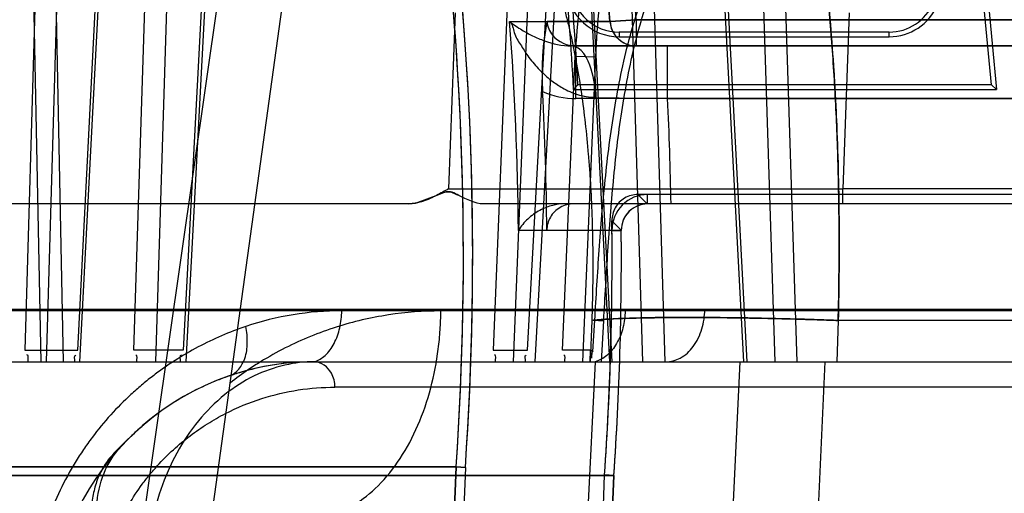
# Model space of a CAD drawing. Header units: millimetres. Extents: x 0 to 297, y 0 to 210.
# Tile 393 of 438: x 240.8801 to 240.9923, y 159.349 to 159.403. Entities that reach past the tile are written whole.
import ezdxf

# ---------------------------------------------------------------- set-up
doc = ezdxf.new("R2010")
doc.units = ezdxf.units.MM
doc.header["$LTSCALE"] = 16.335
doc.layers.get('0').update_dxf_attribs({"linetype": 'CONTINUOUS'})
for name, color, linetype in [('AXES_REF', 7, 'CONTINUOUS'), ('INTFCLR_1', 7, 'CONTINUOUS'), ('INTFCLR_144815', 7, 'CONTINUOUS'), ('INTFCLR_72935', 7, 'CONTINUOUS')]:
    doc.layers.add(name, color=color, linetype=linetype)

msp = doc.modelspace()

# ---------------------------------------------------------------- linework, layer by layer
at = {"color": 7, "linetype": 'Continuous'}
for centre, radius in [((241.4979109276, 154.8339782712), 5.8174969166), ((241.4979109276, 154.8339782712), 5.817), ((241.4979109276, 154.8339782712), 5.7797484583), ((241.4979109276, 159.8127782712), 0.513)]:
    msp.add_circle(centre, radius, dxfattribs=at)
msp.add_arc((241.4979109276, 154.8339782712), 5.76, 278.2771290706, 261.7228709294, dxfattribs=at)
at = {"layer": 'AXES_REF', "color": 7, "linetype": 'Continuous'}
msp.add_arc((241.4979109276, 154.8339782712), 5.892, 113.0826660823, 66.91733391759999, dxfattribs=at)
at = {"layer": 'AXES_REF', "color": 9, "linetype": 'Continuous'}
msp.add_arc((241.4979109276, 154.8339782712), 5.3067073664, 94.4118118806, 85.5881881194, dxfattribs=at)
at = {"layer": 'INTFCLR_1', "color": 6, "linetype": 'Continuous'}
for p, q in [((240.9890334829, 159.4202175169), (240.9914003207, 159.3950362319)), ((240.990823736, 159.395561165), (240.988531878, 159.4199447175)), ((240.9473780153, 159.4027569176), (240.9402023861, 159.4027569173)), ((240.9432234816, 159.3950362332), (240.9437208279, 159.3955611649)), ((240.990823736, 159.395561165), (240.9437208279, 159.395561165)), ((240.9914003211, 159.3950362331), (240.9908237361, 159.395561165)), ((240.9432234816, 159.3950362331), (240.9914003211, 159.3950362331)), ((241.004581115, 159.3830362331), (240.9516608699, 159.3830362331)), ((241.0057431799, 159.3819782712), (240.9516608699, 159.3819782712)), ((240.9486609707, 159.3789536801), (240.9401798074, 159.3789536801)), ((240.9298379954, 159.3519896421), (240.2416483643, 159.3519896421)), ((240.9298379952, 159.3519896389), (240.9213735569, 159.1304414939)), ((240.9308945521, 159.3519326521), (240.9224307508, 159.1304011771)), ((240.9298383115, 159.3519979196), (240.9308942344, 159.3519243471)), ((240.9478142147, 159.3510234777), (240.223672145, 159.3510234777)), ((240.9156164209, 158.5359899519), (240.9467576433, 159.3510800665)), ((240.9166743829, 158.5359697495), (240.9478142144, 159.351023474))]:
    msp.add_line(p, q, dxfattribs=at)
at = {"layer": 'INTFCLR_1', "color": 9, "linetype": 'Continuous'}
for p, q in [((240.9503673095, 159.4029782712), (240.9473780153, 159.4027569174)), ((240.9503673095, 159.4029782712), (240.9503673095, 159.3999782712)), ((241.0057431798, 159.4029782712), (240.9503673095, 159.4029782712)), ((240.9435025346, 159.3939782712), (240.9435025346, 159.3999782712)), ((240.9435025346, 159.3999782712), (241.0057431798, 159.3999782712)), ((241.0057431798, 159.3939782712), (240.9435025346, 159.3939782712)), ((240.9516608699, 159.3819782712), (240.9516608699, 159.3830362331)), ((240.9516608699, 159.3819782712), (240.9432508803, 159.3819782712)), ((240.9476030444, 159.3789450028), (240.9486609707, 159.3789536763))]:
    msp.add_line(p, q, dxfattribs=at)
for centre, radius, start, end in [((240.5857431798, 159.3759782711), 0.3626146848, 4.2349584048, 43.61014177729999), ((240.9434998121, 159.4033184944), 0.009340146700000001, 245.9464141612, 270.0167003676)]:
    msp.add_arc(centre, radius, start, end, dxfattribs=at)
at = {"layer": 'INTFCLR_1', "color": 6, "linetype": 'Continuous'}
for centre, radius, start, end in [((240.5857431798, 159.3759782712), 0.3579879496, 3.0516590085, 7.6294468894), ((240.5857431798, 159.3759782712), 0.3585128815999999, 3.1312009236, 7.6294436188), ((240.5857431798, 159.3759782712), 0.3449299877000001, 356.013443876, 7.6295226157), ((240.5857431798, 159.3759782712), 0.3459879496, 356.0148208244, 7.629522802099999), ((240.5857431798, 159.3759782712), 0.3544491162, 0.4844981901, 3.0422099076), ((240.9516608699, 159.3789782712), 0.0040579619, 89.9999982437, 180.4697368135), ((240.9516608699, 159.3789782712), 0.003, 90.0000000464, 180.4697327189), ((240.5857431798, 159.3759782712), 0.3618720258, 356.0547102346, 0.4697326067), ((240.5857431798, 159.3759782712), 0.3629299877, 356.0617423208, 0.4697326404)]:
    msp.add_arc(centre, radius, start, end, dxfattribs=at)
for points, knots in [([(240.9402023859, 159.4027569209), (240.9400640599, 159.4020868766), (240.9398365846, 159.4007508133), (240.939668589, 159.3987358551), (240.9396215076, 159.3967515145), (240.9396583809, 159.3954366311), (240.9396927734, 159.3947894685)], [0, 0, 0, 0, 0.2564157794, 0.5072612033, 0.7571129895, 1, 1, 1, 1]), ([(240.9432508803, 159.3819782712), (240.9427164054, 159.3819782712), (240.9416346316, 159.381695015), (240.9404656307, 159.380543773), (240.9401773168, 159.3794865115), (240.9401794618, 159.3789754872)], [0, 0, 0, 0, 0.3399642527, 0.6749491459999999, 1, 1, 1, 1])]:
    msp.add_open_spline(points, degree=3, knots=knots, dxfattribs=at)
at = {"layer": 'INTFCLR_1', "color": 9, "linetype": 'Continuous'}
for points, knots in [([(240.9402023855, 159.4027569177), (240.9402482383, 159.4021981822), (240.9408696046, 159.4006814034), (240.942525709, 159.3999782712), (240.9435025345, 159.3999782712)], [0, 0, 0, 0, 0.3646412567, 1, 1, 1, 1]), ([(240.9473780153, 159.4027569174), (240.9474151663, 159.4022543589), (240.9478752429, 159.4008117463), (240.9494200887, 159.3999782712), (240.9503673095, 159.3999782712)], [0, 0, 0, 0, 0.3472622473, 1, 1, 1, 1])]:
    msp.add_open_spline(points, degree=3, knots=knots, dxfattribs=at)
at = {"layer": 'INTFCLR_144815', "color": 9, "linetype": 'Continuous'}
for p, q in [((240.9644414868, 159.8370621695), (240.8556346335, 159.0763019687)), ((240.8588985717, 159.033990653), (240.9140105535, 159.4333639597)), ((240.8824814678, 159.4255483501), (240.880697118, 159.3652872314)), ((240.8813206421, 159.4254855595), (240.8825218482, 159.3639782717)), ((240.883175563, 159.363978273), (240.8849937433, 159.4254855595)), ((240.8838663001, 159.4255483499), (240.8850654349, 159.3639782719)), ((240.8867373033, 159.3652872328), (240.889839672, 159.4255483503)), ((240.8901209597, 159.4254855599), (240.8869514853, 159.3639782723)), ((240.8931164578, 159.3652872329), (240.8950445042, 159.4255483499)), ((240.8975404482, 159.4254855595), (240.8955754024, 159.3639782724)), ((240.9019170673, 159.4255483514), (240.898757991, 159.3652872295)), ((240.8991021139, 159.363978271), (240.9023292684, 159.4254855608)), ((240.9441424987, 159.4254855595), (240.9473329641, 159.3639782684)), ((240.9443924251, 159.4255483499), (240.9475888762, 159.3639782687)), ((240.9511088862, 159.3639782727), (240.9492697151, 159.4254855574)), ((240.9536518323, 159.3639782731), (240.9518134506, 159.425548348)), ((240.9626161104, 159.3639782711), (240.9593660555, 159.4254855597)), ((240.9630036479, 159.3639782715), (240.9597477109, 159.4255483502)), ((240.9641659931, 159.4254855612), (240.9661518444, 159.3639782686)), ((240.9666901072, 159.4255483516), (240.9686755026, 159.3639782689)), ((240.936201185, 159.4179379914), (240.9340637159, 159.3652872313)), ((240.9363780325, 159.3639782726), (240.9385643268, 159.4178752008)), ((240.9379675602, 159.3652872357), (240.9404034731, 159.4097904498)), ((240.9413239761, 159.4097276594), (240.9388184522, 159.3639782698)), ((240.9297286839, 159.4037464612), (240.9289685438, 159.383684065)), ((240.9746397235, 159.4037464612), (240.9739090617, 159.3836840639)), ((240.9419776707, 159.3652872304), (240.9434017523, 159.3988033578)), ((240.9434017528, 159.3988033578), (240.9457156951, 159.3987405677)), ((240.9457156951, 159.3987405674), (240.9442396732, 159.3639782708)), ((240.9289679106, 159.3836840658), (240.9739090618, 159.3836840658)), ((240.9739090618, 159.3819782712), (240.9739090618, 159.3836840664)), ((241.0057101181, 159.3836840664), (240.9739090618, 159.3836840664)), ((241.0650748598, 159.3819782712), (240.9329230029, 159.3819782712)), ((241.0914740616, 159.369925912), (240.790053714, 159.3699259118)), ((241.1094726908, 159.3697688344), (240.7973148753, 159.3697688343)), ((240.9490954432, 159.3697899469), (240.9581698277, 159.369925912)), ((240.945435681, 159.3651426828), (240.9456419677, 159.3687219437)), ((240.9454642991, 159.3687285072), (240.9466610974, 159.3686571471)), ((240.9463973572, 159.3639782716), (240.9466610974, 159.3686571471)), ((240.9733768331, 159.3686883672), (240.973205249, 159.3639782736)), ((241.0012194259, 159.3686885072), (240.9733768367, 159.3686885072)), ((240.1146514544, 159.3639782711), (241.08547429, 159.3639782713)), ((240.9456972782, 159.3639782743), (240.9447727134, 159.3459868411)), ((241.039166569, 159.3610829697), (240.916042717, 159.3610829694))]:
    msp.add_line(p, q, dxfattribs=at)
at = {"layer": 'INTFCLR_144815', "color": 7, "linetype": 'Continuous'}
for p, q in [((240.9252213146, 159.3820527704), (240.9278615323, 159.3830334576)), ((240.9278616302, 159.3830334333), (240.9271105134, 159.3826863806)), ((240.9284064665, 159.3832716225), (240.9278616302, 159.3830334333)), ((240.9294403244, 159.3832722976), (240.9299521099, 159.3830342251)), ((240.9299521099, 159.3830342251), (240.9306378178, 159.3826870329)), ((240.9252213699, 159.3820527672), (240.9244661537, 159.3819782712))]:
    msp.add_line(p, q, dxfattribs=at)
at = {"layer": 'INTFCLR_144815', "color": 6, "linetype": 'Continuous'}
for p, q in [((240.9244661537, 159.3819782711), (240.2908571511, 159.3819782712)), ((240.9244661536, 159.3819782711), (240.9252213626, 159.3820525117)), ((240.9452980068, 159.368688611), (240.9451220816, 159.3639782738)), ((240.8806971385, 159.365287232), (240.8867373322, 159.365287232)), ((240.8987580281, 159.365287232), (240.8931164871, 159.365287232)), ((240.9340637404, 159.365287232), (240.9379675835, 159.365287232)), ((240.945170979, 159.365287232), (240.941977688, 159.365287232)), ((240.945122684, 159.3639782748), (240.945170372, 159.3652873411)), ((240.9456972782, 159.3639782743), (240.9537515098, 159.3639782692)), ((240.9621558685, 159.3639782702), (240.9612963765, 159.3459782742)), ((240.971086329, 159.3459782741), (240.971899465, 159.3639782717))]:
    msp.add_line(p, q, dxfattribs=at)
msp.add_lwpolyline([(240.945170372, 159.3652873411), (240.9451987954, 159.3652857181), (240.9452274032, 159.3652805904), (240.9452561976, 159.3652719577), (240.9452850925, 159.3652599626), (240.9453141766, 159.3652444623), (240.9453437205, 159.3652250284), (240.9453738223, 159.3652015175), (240.9454044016, 159.3651740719), (240.9454354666, 159.365142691)], dxfattribs=at)
at = {"layer": 'INTFCLR_144815', "color": 9, "linetype": 'Continuous'}
for centre, radius, start, end in [((240.9168179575, 159.3355966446), 0.0341933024, 90.00514370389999, 108.6480614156), ((240.9137186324, 159.3339782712), 0.03, 90.0000000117, 176.0000000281)]:
    msp.add_arc(centre, radius, start, end, dxfattribs=at)
for points, knots in [([(241.0007298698, 159.3686885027), (241.0006754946, 159.3697952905), (241.0005574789, 159.3720041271), (241.0002855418, 159.376382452), (240.999724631, 159.3838386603), (240.998872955, 159.392197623), (240.997923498, 159.3993560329), (240.9974037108, 159.4028326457), (240.9970946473, 159.4047840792), (240.9963383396, 159.4093830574), (240.9949342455, 159.4167380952), (240.9930353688, 159.4242818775), (240.9916235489, 159.4289166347), (240.9907067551, 159.4317175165), (240.9891065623, 159.4361149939), (240.9866755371, 159.4415461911), (240.9842845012, 159.4454080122), (240.9830618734, 159.447007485)], [0, 0, 0, 0, 0.0409634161, 0.0817682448, 0.1621610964, 0.3173623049, 0.3922819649, 0.429081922, 0.4473061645, 0.4653182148, 0.6013741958, 0.7239826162, 0.7526347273, 0.7804673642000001, 0.8329182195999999, 0.9255775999, 1, 1, 1, 1]), ([(240.9633148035, 159.4427018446), (240.9637460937, 159.4418716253), (240.9643856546, 159.4405304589), (240.9651879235, 159.4386398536), (240.9664491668, 159.4354052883), (240.9682005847, 159.4298166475), (240.9695261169, 159.4239216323), (240.9703315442, 159.419537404), (240.9708493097, 159.4164526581), (240.9716765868, 159.4107620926), (240.9723863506, 159.4040325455), (240.9728333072, 159.3979630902), (240.9730455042, 159.3943396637), (240.9733185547, 159.3887440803), (240.9735343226, 159.3801897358), (240.9734707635, 159.3725573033), (240.9733768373, 159.3686885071)], [0, 0, 0, 0, 0.0372726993, 0.0591480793, 0.081815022, 0.1755685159, 0.2921048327, 0.3223045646, 0.3531589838, 0.4167142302, 0.5513725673, 0.6226313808, 0.6591658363, 0.6959740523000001, 0.8458220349, 1, 1, 1, 1]), ([(240.9658657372, 159.4368726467), (240.9640131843, 159.4363583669), (240.9613106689, 159.4352138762), (240.9580577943, 159.4330956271), (240.9557879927, 159.4312257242), (240.9537156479, 159.4291189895), (240.951851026, 159.4268116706), (240.9501976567, 159.4243399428), (240.9482727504, 159.4208718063), (240.9469363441, 159.4176537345), (240.9460177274, 159.4148189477), (240.9454607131, 159.4129111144), (240.9441726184, 159.4076467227), (240.9436136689, 159.4027275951), (240.9434017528, 159.3988033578)], [0, 0, 0, 0, 0.122251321, 0.1841550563, 0.2465049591, 0.3088365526, 0.3717560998, 0.4348594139, 0.4976795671, 0.6237574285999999, 0.6555254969, 0.6871647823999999, 0.7501096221, 1, 1, 1, 1]), ([(240.966510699, 159.435446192), (240.9647721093, 159.4349568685), (240.962236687, 159.43386667), (240.9591959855, 159.4318457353), (240.9570760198, 159.4300603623), (240.9551439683, 159.4280470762), (240.9534093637, 159.4258394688), (240.9518757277, 159.4234711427), (240.9500925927, 159.4201382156), (240.9488668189, 159.4170437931), (240.9480314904, 159.414315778), (240.9475238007, 159.4124717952), (240.9463508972, 159.407345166), (240.9458829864, 159.4025609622), (240.9457156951, 159.3987405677)], [0, 0, 0, 0, 0.1202423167, 0.1812239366, 0.2427342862, 0.3043443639, 0.366679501, 0.4293621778, 0.4919378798, 0.6181093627, 0.650035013, 0.681882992, 0.7454161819, 1, 1, 1, 1]), ([(241.0248500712, 159.3958871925), (241.024770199, 159.3984064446), (241.0244841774, 159.4021886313), (241.0237707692, 159.4065520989), (241.0232361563, 159.4090289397), (241.022304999, 159.4126958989), (241.0208127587, 159.4168712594), (241.0187592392, 159.420775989), (241.0174141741, 159.4229069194), (241.0159606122, 159.4249511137), (241.0143377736, 159.4268621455), (241.0125474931, 159.4286034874), (241.0106564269, 159.4302124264), (241.0086105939, 159.4316195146), (241.0064320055, 159.43278247), (241.0041810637, 159.4337700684), (241.0018236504, 159.4344862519), (240.9994080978, 159.4349027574), (240.9969641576, 159.435115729), (240.9938803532, 159.434991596), (240.9914661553, 159.4344774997), (240.9902866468, 159.4341232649)], [0, 0, 0, 0, 0.1263176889, 0.1896567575, 0.2214533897, 0.2532710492, 0.3792700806, 0.4423517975, 0.4740328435, 0.5054936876, 0.5680123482, 0.5993182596, 0.6305764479, 0.6923759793, 0.7232559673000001, 0.7542350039, 0.8154680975, 0.8460950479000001, 0.8769616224, 0.9382797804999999, 1, 1, 1, 1]), ([(240.9896416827, 159.4327517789), (240.9907486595, 159.4330882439), (240.9930174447, 159.4335754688), (240.9959175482, 159.4336894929), (240.9982174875, 159.4334833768), (241.0004945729, 159.4330824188), (241.0027180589, 159.432396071), (241.0048418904, 159.431451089), (241.0069018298, 159.4303369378), (241.0088382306, 159.4289909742), (241.0106280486, 159.4274504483), (241.012328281, 159.4257819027), (241.0138705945, 159.4239500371), (241.0152549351, 159.4219904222), (241.0165401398, 159.4199433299), (241.0185106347, 159.4161817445), (241.0199521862, 159.4121592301), (241.0208624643, 159.4086196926), (241.021391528, 159.4062186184), (241.0221115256, 159.4019706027), (241.0224106, 159.3982844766), (241.0225202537, 159.3958244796)], [0, 0, 0, 0, 0.0605759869, 0.1208195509, 0.1511838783, 0.1813429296, 0.2417568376, 0.2723830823, 0.3029546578, 0.364270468, 0.395354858, 0.4265274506, 0.488916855, 0.5203769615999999, 0.5521029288, 0.6154045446, 0.7423768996, 0.7745526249, 0.8067629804, 0.8710742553, 1, 1, 1, 1]), ([(240.990286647, 159.4341232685), (240.9909923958, 159.4322672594), (240.9920088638, 159.4292844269), (240.9930717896, 159.4256846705), (240.9937018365, 159.4233816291), (240.9946617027, 159.4196844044), (240.9957099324, 159.4150498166), (240.996728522, 159.4097820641), (240.9974522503, 159.4056218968), (240.9981016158, 159.4014846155), (240.9989387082, 159.3955053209), (240.9998323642, 159.3878050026), (241.0006644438, 159.3783392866), (241.0010598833, 159.3719346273), (241.001219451, 159.3686885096)], [0, 0, 0, 0, 0.0894776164, 0.1418886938, 0.1691245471, 0.1970664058, 0.3140128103, 0.3831519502, 0.4388267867, 0.5042844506, 0.5718586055, 0.7108822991, 0.8535472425, 1, 1, 1, 1]), ([(240.9456419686, 159.3687219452), (240.9457960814, 159.3713854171), (240.9461233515, 159.3767205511), (240.9467747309, 159.3847330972), (240.9477838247, 159.3927650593), (240.9491438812, 159.3994358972), (240.9505103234, 159.4040443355), (240.9514417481, 159.4066727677), (240.9524828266, 159.4092881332), (240.9539903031, 159.4124762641), (240.9558073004, 159.4155021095), (240.9574586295, 159.41778415), (240.9592353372, 159.4199445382), (240.9612134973, 159.4219168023), (240.9633941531, 159.4236437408), (240.9657072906, 159.4251880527), (240.9675904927, 159.426120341), (240.9688885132, 159.4266120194)], [0, 0, 0, 0, 0.1216132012, 0.243647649, 0.3663864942, 0.4904425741, 0.5534431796, 0.5853358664, 0.6175277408, 0.68173217, 0.7458615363, 0.7780820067, 0.8100580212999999, 0.8733073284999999, 0.9049126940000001, 0.9367292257, 1, 1, 1, 1]), ([(240.9733768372, 159.3686885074), (240.9734433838, 159.3714265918), (240.9734964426, 159.3755232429), (240.973471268, 159.3809574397), (240.9733827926, 159.3862631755), (240.9731565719, 159.3927368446), (240.9727658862, 159.3990986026), (240.972401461, 159.4034545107), (240.9721688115, 159.4058894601), (240.9718050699, 159.4093964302), (240.9711790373, 159.4144346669), (240.9701524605, 159.4207459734), (240.9693252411, 159.4247422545), (240.968888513, 159.4266120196)], [0, 0, 0, 0, 0.1410920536, 0.2110289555, 0.2799367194, 0.4144452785, 0.5446820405, 0.6082294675, 0.6396124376, 0.6706863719, 0.7898572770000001, 0.9010878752, 1, 1, 1, 1]), ([(240.9466610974, 159.3686571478), (240.9468113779, 159.3713144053), (240.9471218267, 159.3766255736), (240.9477139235, 159.3845804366), (240.948627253, 159.3925070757), (240.9498666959, 159.3990608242), (240.9511222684, 159.4035733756), (240.9519827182, 159.4061340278), (240.952940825, 159.4086727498), (240.9543352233, 159.4117593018), (240.9560225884, 159.4146894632), (240.9575596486, 159.4168956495), (240.9592126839, 159.418976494), (240.9610584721, 159.4208756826), (240.9630984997, 159.422538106), (240.9652600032, 159.4240221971), (240.9670254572, 159.424918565), (240.9682435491, 159.4253907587)], [0, 0, 0, 0, 0.1248651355, 0.2496005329, 0.3741910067, 0.4990542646, 0.5620229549, 0.5937827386, 0.6257619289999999, 0.6893021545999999, 0.7524559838, 0.7840722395, 0.8153727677, 0.8770772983, 0.9078185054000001, 0.9387092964, 1, 1, 1, 1]), ([(240.9404034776, 159.4097904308), (240.9411071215, 159.4079253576), (240.9418516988, 159.4055260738), (240.9425921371, 159.4025896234), (240.9430648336, 159.4005348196), (240.9438182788, 159.3967483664), (240.9444617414, 159.3922580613), (240.9448628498, 159.3882061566), (240.9450513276, 159.385789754), (240.9452912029, 159.382060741), (240.9454715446, 159.3763563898), (240.945394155, 159.3712668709), (240.9452980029, 159.3686885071)], [0, 0, 0, 0, 0.1436399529, 0.1805795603, 0.218231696, 0.2955572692, 0.4587139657, 0.5448233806, 0.5889339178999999, 0.6333573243, 0.8140790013, 1, 1, 1, 1]), ([(240.9280972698, 159.3697687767), (240.926106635, 159.3697682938), (240.9220739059, 159.369463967), (240.9171160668, 159.3683075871), (240.9132261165, 159.3669004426), (240.9103412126, 159.3655808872), (240.9080083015, 159.3642720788), (240.9059233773, 159.3629185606), (240.904781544, 159.3620833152), (240.904099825, 159.3615465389)], [0, 0, 0, 0, 0.2312374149, 0.4677383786, 0.5888809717, 0.7113075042, 0.8358357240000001, 0.8992079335, 1, 1, 1, 1]), ([(240.9128286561, 159.3459868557), (240.9136456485, 159.3460202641), (240.9155159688, 159.3463243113), (240.9183446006, 159.3475908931), (240.9211504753, 159.3498493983), (240.923625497, 159.3529591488), (240.9256255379, 159.3567464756), (240.9270585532, 159.3609695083), (240.927762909, 159.3646567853), (240.9280424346, 159.3676014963), (240.928093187, 159.3690530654), (240.9280972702, 159.3697688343)], [0, 0, 0, 0, 0.079538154, 0.1823736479, 0.2978289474, 0.4265721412, 0.5663430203, 0.7123997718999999, 0.8588159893, 0.9303734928, 1, 1, 1, 1]), ([(240.9137186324, 159.3639782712), (240.9141587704, 159.3641238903), (240.9150574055, 159.3646995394), (240.9160459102, 159.3660838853), (240.9166688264, 159.367851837), (240.9168111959, 159.3691437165), (240.9168148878, 159.3697899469)], [0, 0, 0, 0, 0.1999424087, 0.4444223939, 0.7212887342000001, 1, 1, 1, 1]), ([(240.9490954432, 159.3697899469), (240.949091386, 159.3691428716), (240.9489332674, 159.3678417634), (240.9482418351, 159.3660640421), (240.9471441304, 159.364679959), (240.9461732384, 159.3641217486), (240.9456972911, 159.3639782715)], [0, 0, 0, 0, 0.2717254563, 0.5445330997, 0.7912562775, 1, 1, 1, 1]), ([(240.9537515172, 159.3639782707), (240.9543086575, 159.3639782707), (240.9555444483, 159.3643146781), (240.9567422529, 159.3654431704), (240.9574698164, 159.3666623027), (240.9580056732, 159.368058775), (240.9581650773, 159.3691867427), (240.9581698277, 159.369925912)], [0, 0, 0, 0, 0.2054853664, 0.4505558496, 0.5869702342, 0.7273728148, 1, 1, 1, 1]), ([(240.9733768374, 159.3686885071), (240.9704620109, 159.3687943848), (240.964767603, 159.3689589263), (240.9568357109, 159.3690552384), (240.9509968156, 159.3690023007), (240.9476094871, 159.3688646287), (240.9461809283, 159.36877015), (240.9455741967, 159.3687171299), (240.9452980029, 159.3686885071)], [0, 0, 0, 0, 0.31149135, 0.6083491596, 0.8471123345, 0.934966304, 0.9703461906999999, 1, 1, 1, 1]), ([(240.9456419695, 159.3687219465), (240.9470727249, 159.3688525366), (240.9507347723, 159.368997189), (240.9571279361, 159.3690558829), (240.9635214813, 159.368972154), (240.9684022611, 159.3688506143), (240.9712554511, 159.3687629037), (240.9726731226, 159.3687140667), (240.9733768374, 159.3686885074)], [0, 0, 0, 0, 0.1553445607, 0.3959554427, 0.6913523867, 0.8466225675, 0.9238601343, 1, 1, 1, 1]), ([(240.905884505, 159.3679948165), (240.9040184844, 159.367365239), (240.9012571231, 159.3661784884), (240.8982234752, 159.3644065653), (240.8965065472, 159.3632522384), (240.8952324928, 159.3623132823), (240.8939886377, 159.3613097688), (240.8923709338, 159.3598821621), (240.8904430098, 159.357935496), (240.8886802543, 159.3557964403), (240.8873713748, 159.3539600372), (240.8854473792, 159.3509695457), (240.8841441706, 159.3482498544), (240.8833279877, 159.3459782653)], [0, 0, 0, 0, 0.1812991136, 0.2751287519, 0.3231422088, 0.371699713, 0.4207841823, 0.4702213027, 0.5702691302, 0.6726435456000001, 0.7250124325, 0.7777894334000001, 1, 1, 1, 1]), ([(240.9040250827, 159.3623690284), (240.9048620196, 159.3626547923), (240.9058690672, 159.3640736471), (240.9061194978, 159.3661501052), (240.9060070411, 159.3673805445), (240.905884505, 159.3679948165)], [0, 0, 0, 0, 0.420406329, 0.7022405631, 1, 1, 1, 1]), ([(240.9137185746, 159.3639782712), (240.9125775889, 159.3639782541), (240.9101993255, 159.3637065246), (240.9066924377, 159.3624495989), (240.9033295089, 159.360286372), (240.900331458, 159.3572811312), (240.8978801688, 159.3535982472), (240.8960927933, 159.349471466), (240.8950073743, 159.3451632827), (240.894719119, 159.3422470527), (240.8946793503, 159.3408185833)], [0, 0, 0, 0, 0.103625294, 0.2152505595, 0.3354688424, 0.4637590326, 0.5980529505, 0.7349076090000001, 0.8702149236, 1, 1, 1, 1]), ([(240.9160427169, 159.3610829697), (240.9160278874, 159.3616308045), (240.9157656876, 159.3629507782), (240.9144912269, 159.3639782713), (240.9137186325, 159.3639782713)], [0, 0, 0, 0, 0.4149803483, 1, 1, 1, 1]), ([(240.8889132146, 159.3359663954), (240.8889515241, 159.3365116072), (240.889061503, 159.3375943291), (240.8894057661, 159.3397036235), (240.8900541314, 159.3422326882), (240.8909711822, 159.3446272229), (240.891838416, 159.3464206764), (240.892761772, 159.3480909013), (240.893790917, 159.3496525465), (240.8949151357, 159.3510992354), (240.8960650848, 159.3524376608), (240.8975766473, 159.3539571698), (240.8994976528, 159.355556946), (240.9014888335, 159.3569314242), (240.9041676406, 159.3584541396), (240.9076048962, 159.3598722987), (240.9118188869, 159.3608680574), (240.9146460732, 159.3610803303), (240.9160427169, 159.3610829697)], [0, 0, 0, 0, 0.0403295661, 0.08024126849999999, 0.1576250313, 0.2325070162, 0.2690202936, 0.3045528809, 0.3732772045, 0.4067303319, 0.4396992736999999, 0.5034370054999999, 0.5646164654, 0.6239156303, 0.6817237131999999, 0.7917490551, 0.8969435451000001, 1, 1, 1, 1])]:
    msp.add_open_spline(points, degree=3, knots=knots, dxfattribs=at)
at = {"layer": 'INTFCLR_144815', "color": 6, "linetype": 'Continuous'}
msp.add_open_spline([(240.9289685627, 159.3836840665), (240.9287530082, 159.3835671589), (240.9283054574, 159.3833025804), (240.9276180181, 159.3829394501), (240.9268745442, 159.3825816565), (240.9260860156, 159.3822659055), (240.925513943, 159.3821096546), (240.9252213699, 159.3820527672)], degree=3, knots=[0, 0, 0, 0, 0.179239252, 0.3799030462, 0.5680913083, 0.782140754, 1, 1, 1, 1], dxfattribs=at)
at = {"layer": 'INTFCLR_144815', "color": 7, "linetype": 'Continuous'}
for points, knots in [([(240.9299506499, 159.3830343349), (240.9297167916, 159.3831570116), (240.9290446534, 159.3835498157), (240.9282641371, 159.3832262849), (240.9278358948, 159.3830215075)], [0, 0, 0, 0, 0.357463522, 1, 1, 1, 1]), ([(240.9278615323, 159.3830334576), (240.9281102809, 159.3831526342), (240.9287811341, 159.3835384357), (240.9295655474, 159.3832363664), (240.9299744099, 159.3830223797)], [0, 0, 0, 0, 0.374100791, 1, 1, 1, 1]), ([(240.9329220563, 159.3819782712), (240.9324650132, 159.3819782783), (240.9317393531, 159.3821815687), (240.9307757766, 159.3826100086), (240.930240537, 159.3828855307), (240.9299506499, 159.3830343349)], [0, 0, 0, 0, 0.431984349, 0.6920171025, 1, 1, 1, 1]), ([(240.9267548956, 159.3825333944), (240.92647828, 159.3824180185), (240.925740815, 159.3821431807), (240.924954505, 159.3819795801), (240.9244661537, 159.3819782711)], [0, 0, 0, 0, 0.3803144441, 1, 1, 1, 1]), ([(240.9137185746, 159.3639782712), (240.9118046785, 159.3639782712), (240.908900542, 159.3636990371), (240.9056003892, 159.3628883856), (240.9037117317, 159.3622735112), (240.9018115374, 159.3615473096), (240.8994570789, 159.3604346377), (240.8967090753, 159.3587599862), (240.894465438, 159.3570457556), (240.8923485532, 159.3550642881), (240.8910560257, 159.3538275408), (240.8903291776, 159.352935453)], [0, 0, 0, 0, 0.2151948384, 0.325426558, 0.3816421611, 0.4384201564, 0.5540782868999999, 0.6738510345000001, 0.7997002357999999, 0.8706165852, 1, 1, 1, 1]), ([(240.8905053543, 159.3388648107), (240.8899225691, 159.3402897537), (240.8890349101, 159.3431387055), (240.8886929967, 159.3474075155), (240.8894864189, 159.3512459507), (240.8907983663, 159.3533690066), (240.8915793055, 159.3542230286)], [0, 0, 0, 0, 0.2853259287, 0.5489450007, 0.7855215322, 1, 1, 1, 1]), ([(240.8903291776, 159.352935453), (240.8900027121, 159.352523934), (240.8894125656, 159.3516217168), (240.8887683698, 159.350098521), (240.8883756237, 159.3484069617), (240.8882436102, 159.3465776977), (240.8883773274, 159.3446439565), (240.8887665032, 159.3426415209), (240.8893981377, 159.3406081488), (240.8899573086, 159.339272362), (240.8902694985, 159.3386069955)], [0, 0, 0, 0, 0.1045510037, 0.2132178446, 0.3275438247, 0.4486092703, 0.5769211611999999, 0.7122279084, 0.8537156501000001, 1, 1, 1, 1])]:
    msp.add_open_spline(points, degree=3, knots=knots, dxfattribs=at)
at = {"layer": 'INTFCLR_144815', "color": 6, "linetype": 'Continuous'}
for points in [[(240.9454354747, 159.365142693), (240.9452616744, 159.3653300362), (240.9452924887, 159.3646479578), (240.9452751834, 159.3643929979)], [(240.8810892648, 159.3639782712), (240.8810470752, 159.3642451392), (240.8812076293, 159.3647744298), (240.8809374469, 159.3647744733)], [(240.8863914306, 159.3639782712), (240.8864239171, 159.3642338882), (240.8862541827, 159.3647418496), (240.8865118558, 159.3647418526)], [(240.8934852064, 159.3639782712), (240.8934470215, 159.3642340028), (240.8936071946, 159.3647418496), (240.8933486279, 159.3647418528)], [(240.8984374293, 159.3639782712), (240.8984686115, 159.364244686), (240.8982858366, 159.3647744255), (240.8985540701, 159.3647744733)], [(240.934329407, 159.3639782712), (240.9343000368, 159.3642443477), (240.9344922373, 159.364774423), (240.9342245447, 159.3647744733)], [(240.9377562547, 159.3639782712), (240.9377751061, 159.3642332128), (240.9375719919, 159.3647418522), (240.9378276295, 159.3647418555)], [(240.9422155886, 159.3639782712), (240.942190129, 159.3642332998), (240.9423816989, 159.3647418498), (240.9421254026, 159.3647418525)]]:
    msp.add_open_spline(points, degree=3, dxfattribs=at)
at = {"layer": 'INTFCLR_72935', "color": 9, "linetype": 'Continuous'}
for p, q in [((240.9359366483, 159.4027569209), (240.947378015, 159.4027569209)), ((240.9473780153, 159.4027569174), (240.9503673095, 159.4029782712)), ((240.9503673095, 159.4029782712), (240.9503673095, 159.3999782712)), ((240.9503673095, 159.4029782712), (241.0057431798, 159.4029782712)), ((240.9484036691, 159.401561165), (240.9484036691, 159.4010362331)), ((240.979175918, 159.4010362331), (240.979175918, 159.401561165)), ((241.0057431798, 159.3999782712), (240.9429585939, 159.3999782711)), ((240.9539383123, 159.3939782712), (240.9539383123, 159.3999782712)), ((240.9456966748, 159.3941162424), (240.9539383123, 159.3939782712)), ((240.9539383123, 159.3939782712), (241.0057431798, 159.3939782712)), ((240.9516152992, 159.3819782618), (240.9505468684, 159.3830362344)), ((240.9475922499, 159.3800485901), (240.9486606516, 159.378999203)), ((240.9486609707, 159.3789536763), (240.9369612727, 159.3789536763))]:
    msp.add_line(p, q, dxfattribs=at)
at = {"layer": 'INTFCLR_72935', "color": 6, "linetype": 'Continuous'}
for p, q in [((240.979175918, 159.401561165), (240.9484036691, 159.401561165)), ((240.9484036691, 159.4010362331), (240.979175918, 159.4010362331)), ((240.993592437, 159.3830362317), (240.9505465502, 159.3830362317)), ((241.0057431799, 159.3819782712), (240.9421914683, 159.3819782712)), ((240.9516608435, 159.3819782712), (240.9516152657, 159.381977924)), ((240.2416483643, 159.3519896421), (240.9298379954, 159.3519896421)), ((240.9213074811, 159.1287120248), (240.9298379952, 159.3519896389)), ((240.9308942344, 159.3519243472), (240.9223257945, 159.127654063)), ((240.9308942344, 159.3519243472), (240.9298383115, 159.3519979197)), ((240.223672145, 159.3510234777), (240.9478142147, 159.3510234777)), ((240.9156160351, 158.5359798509), (240.9467579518, 159.3510881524)), ((240.9478142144, 159.351023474), (240.9166743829, 158.5359697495)), ((240.9478139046, 159.3510153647), (240.9467579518, 159.3510881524))]:
    msp.add_line(p, q, dxfattribs=at)
at = {"layer": 'INTFCLR_72935', "color": 9, "linetype": 'Continuous'}
for centre, radius, start, end in [((240.5857431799, 159.3759782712), 0.3656224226, 4.2349578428, 15.4677013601), ((240.5857431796, 159.3759782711), 0.3626249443, 4.2349584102, 15.4677019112), ((240.585743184, 159.3759782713), 0.351215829, 0.4854006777, 4.3727929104), ((240.9503685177, 159.402976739), 0.0029985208, 184.2040571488, 269.9769127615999), ((240.585743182, 159.3759782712), 0.3686348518, 0.9326026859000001, 2.7987974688)]:
    msp.add_arc(centre, radius, start, end, dxfattribs=at)
at = {"layer": 'INTFCLR_72935', "color": 6, "linetype": 'Continuous'}
for centre, radius, start, end in [((240.5857431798, 159.3759782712), 0.3459879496, 356.0148208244, 8.043882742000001), ((240.5857431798, 159.3759782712), 0.3449299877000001, 356.0134438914, 7.891264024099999), ((240.979175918, 159.4070362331), 0.006, 269.9999986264, 43.6947116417), ((240.979175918, 159.4070362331), 0.005475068, 269.9999998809, 43.6947217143), ((240.9484036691, 159.4070362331), 0.005475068, 184.8948237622, 269.9999998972), ((240.9484036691, 159.4070362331), 0.006, 184.8948354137, 270.0000047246), ((240.9516608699, 159.3789782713), 0.003, 90.8759614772, 180.469732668), ((240.5857431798, 159.3759782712), 0.3618720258, 356.0547102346, 0.6444719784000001), ((240.5857431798, 159.3759782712), 0.3629299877, 356.0559919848, 0.4769284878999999)]:
    msp.add_arc(centre, radius, start, end, dxfattribs=at)
at = {"layer": 'INTFCLR_72935', "color": 9, "linetype": 'Continuous'}
for points, knots in [([(240.9359366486, 159.4027569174), (240.9363893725, 159.4024160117), (240.9372403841, 159.4018400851), (240.9385702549, 159.4011114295), (240.9403928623, 159.4003284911), (240.9419202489, 159.3999782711), (240.9429585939, 159.3999782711)], [0, 0, 0, 0, 0.222068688, 0.4019012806, 0.5931280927, 1, 1, 1, 1]), ([(240.9359366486, 159.4027569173), (240.9362963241, 159.4024802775), (240.9363506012, 159.4013571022), (240.9371869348, 159.4001575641), (240.9380344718, 159.3987458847), (240.9392150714, 159.397340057), (240.9405471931, 159.3961035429), (240.9420572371, 159.3950955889), (240.9437055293, 159.3943596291), (240.9450118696, 159.3941274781), (240.9456966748, 159.3941162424)], [0, 0, 0, 0, 0.09888255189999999, 0.2103106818, 0.3212201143, 0.4564001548, 0.6090800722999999, 0.7156600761, 0.8507476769, 1, 1, 1, 1]), ([(240.9456966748, 159.3941162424), (240.9456852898, 159.3952005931), (240.9455015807, 159.3972448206), (240.9441198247, 159.3999782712), (240.942958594, 159.3999782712)], [0, 0, 0, 0, 0.4828956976, 1, 1, 1, 1])]:
    msp.add_open_spline(points, degree=3, knots=knots, dxfattribs=at)
at = {"layer": 'INTFCLR_72935', "color": 6, "linetype": 'Continuous'}
for points, knots in [([(240.9505465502, 159.3830362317), (240.9500284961, 159.3830362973), (240.948977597, 159.3827593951), (240.9478471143, 159.3816096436), (240.9475865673, 159.3805614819), (240.9475923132, 159.380048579)], [0, 0, 0, 0, 0.3359596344, 0.6673601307, 1, 1, 1, 1]), ([(240.9421914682, 159.3819782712), (240.941739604, 159.3819782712), (240.9407637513, 159.3818484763), (240.9393194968, 159.3812771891), (240.9379683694, 159.3803177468), (240.9372465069, 159.3794402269), (240.9369612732, 159.378965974)], [0, 0, 0, 0, 0.2159922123, 0.4650476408, 0.735463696, 1, 1, 1, 1])]:
    msp.add_open_spline(points, degree=3, knots=knots, dxfattribs=at)

doc.saveas('drawing.dxf')
